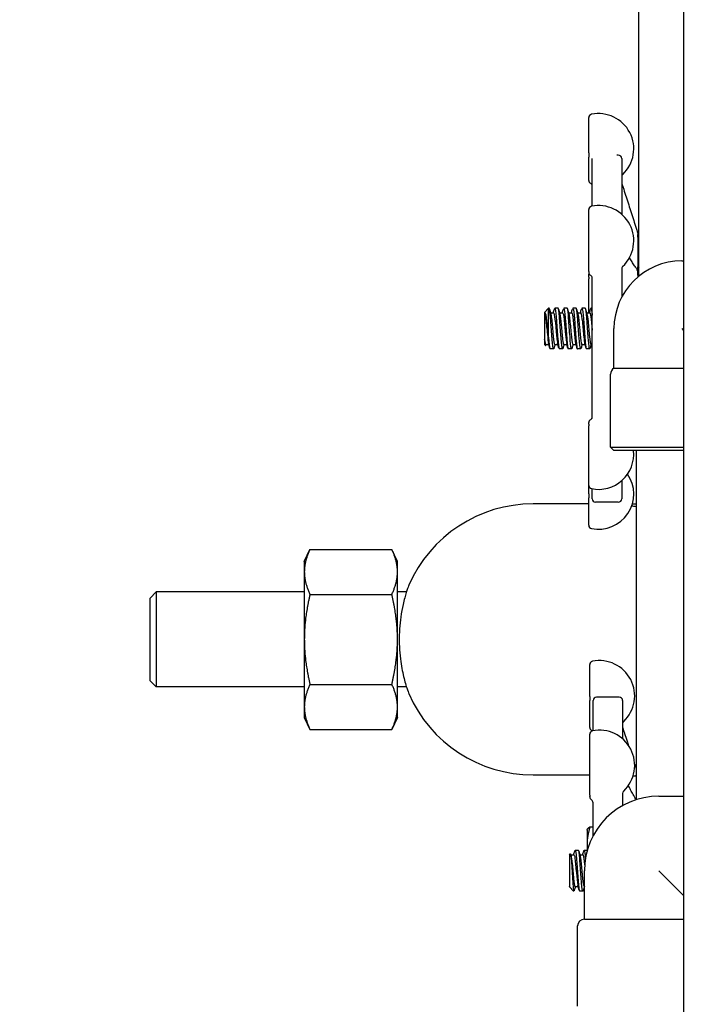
# Model space of a CAD drawing. Header units: inches. Extents: x 5 to 1128, y -85 to 748.
# Tile 357 of 656: x 436.11 to 442.34, y 674.89 to 683.97. Entities that reach past the tile are written whole.
import ezdxf

# ---------------------------------------------------------------- set-up
doc = ezdxf.new("R2010")
doc.units = ezdxf.units.IN
doc.header["$LTSCALE"] = 32
doc.header["$MEASUREMENT"] = 0
doc.layers.add('Dimension (ANSI)', color=7, linetype='Continuous', lineweight=25)
doc.layers.add('Visible (ANSI)', color=7, linetype='Continuous', lineweight=30)
doc.styles.add('Note Text (ANSI)', font='tahoma.ttf')
doc.dimstyles.new('SB Fraction-16 (ANSI)', dxfattribs={"dimscale": 32, "dimtxt": 0.125, "dimasz": 0.098425, "dimexe": 0.125, "dimexo": 0.0625, "dimgap": 0.031496, "dimtad": 0, "dimtih": 1, "dimtoh": 1, "dimdec": 4, "dimrnd": 1e-08, "dimzin": 0, "dimdsep": 46, "dimlunit": 5, "dimtxsty": 'Note Text (ANSI)', "dimcen": 0.09, "dimdle": 0.393701, "dimclrd": 256, "dimclre": 256, "dimclrt": 256, "dimadec": 0, "dimazin": 3, "dimtfac": 0.96, "dimtofl": 0, "dimtmove": 0, "dimatfit": 3, "dimfxl": 1, "dimfrac": 2, "dimtolj": 1, "dimtzin": 12, "dimlwd": -1, "dimlwe": -1, "dimarcsym": 0})

# ---------------------------------------------------------------- blocks, each defined once
blk = doc.blocks.new('*D19')
at = {"layer": 'Defpoints', "color": 0, "transparency": 16777216}
for p in [(455.7806, 700.4398), (292.0011, 552.4398), (455.7806, 552.4398)]:
    blk.add_point(p, dxfattribs=at)
at = {"layer": 'Dimension (ANSI)', "transparency": 16777216}
for p, q in [((453.7806, 700.4398), (288.0011, 700.4398)), ((292.0011, 697.2902), (292.0011, 636.039)), ((292.0011, 555.5894), (292.0011, 629.8406)), ((453.7806, 552.4398), (288.0011, 552.4398))]:
    blk.add_line(p, q, dxfattribs=at)
for points in [[(291.4762, 697.2902), (292.526, 697.2902), (292.0011, 700.4398)], [(291.4762, 555.5894), (292.526, 555.5894), (292.0011, 552.4398)]]:
    blk.add_solid(points, dxfattribs=at)
at = {"layer": 'Dimension (ANSI)', "transparency": 16777216, "insert": (287.899, 635.0311), "char_height": 4, "attachment_point": 1, "style": 'Note Text (ANSI)'}
blk.add_mtext('\\A1;148', dxfattribs=at)

msp = doc.modelspace()

# ---------------------------------------------------------------- linework, layer by layer
at = {"layer": 'Visible (ANSI)'}
for p, q in [((441.82542, 681.6034), (441.82542, 690.57974)), ((442.23792, 689.36904), (442.23792, 604.00428)), ((441.36292, 682.74001), (441.36292, 683.06511)), ((441.36292, 682.74001), (441.36292, 682.70174)), ((441.36292, 682.48672), (441.36292, 682.70174)), ((441.63542, 682.71904), (441.62121, 682.71904)), ((441.39417, 682.24864), (441.39417, 682.68766)), ((441.66667, 682.68779), (441.66667, 682.17381)), ((441.36292, 681.64605), (441.36292, 682.2168)), ((441.81667, 681.96158), (441.81667, 681.98623)), ((441.81667, 681.96158), (441.81667, 681.68832)), ((442.22042, 681.74404), (442.23792, 681.74404)), ((441.36292, 681.64605), (441.36292, 681.6388)), ((441.36292, 681.63842), (441.36292, 681.6388)), ((441.36292, 681.59385), (441.36292, 681.62176)), ((441.66667, 681.67063), (441.66667, 681.40884)), ((441.81667, 681.61152), (441.81667, 681.68832)), ((441.81667, 681.61152), (441.81667, 681.59613)), ((441.36292, 681.59385), (441.36292, 681.57744)), ((441.36292, 681.26487), (441.36292, 681.57744)), ((441.39417, 680.29), (441.39417, 681.58475)), ((440.95542, 681.26487), (440.95542, 681.26596)), ((440.95542, 681.26487), (440.95542, 681.01875)), ((440.95542, 681.26487), (440.95542, 681.26487)), ((440.95582, 681.26644), (440.99288, 681.30654)), ((440.99288, 681.03894), (440.99288, 681.30654)), ((440.99708, 681.30654), (440.99288, 681.30654)), ((441.01009, 681.26487), (441.03875, 681.26487)), ((441.08042, 681.30654), (441.04953, 681.30654)), ((441.09342, 681.26487), (441.12209, 681.26487)), ((441.16375, 681.30654), (441.13286, 681.30654)), ((441.17675, 681.26487), (441.20542, 681.26487)), ((441.24708, 681.30654), (441.21619, 681.30654)), ((441.26009, 681.26487), (441.28875, 681.26487)), ((441.33042, 681.30654), (441.29953, 681.30654)), ((441.34342, 681.26487), (441.37209, 681.26487)), ((441.39417, 681.30654), (441.38286, 681.30654)), ((441.59542, 680.75367), (441.59542, 681.11904)), ((442.22042, 681.11904), (442.23792, 681.10154)), ((440.95542, 681.01566), (440.95542, 681.01875)), ((440.95542, 681.01566), (440.95542, 680.97208)), ((440.95542, 680.97208), (440.96361, 680.96322)), ((440.96619, 680.97321), (440.99486, 680.97321)), ((441.03875, 680.93154), (441.00786, 680.93154)), ((441.04953, 680.97321), (441.07819, 680.97321)), ((441.12208, 680.93154), (441.09119, 680.93154)), ((441.13286, 680.97321), (441.16153, 680.97321)), ((441.20542, 680.93154), (441.17453, 680.93154)), ((441.21619, 680.97321), (441.24486, 680.97321)), ((441.28875, 680.93154), (441.25786, 680.93154)), ((441.29953, 680.97321), (441.32819, 680.97321)), ((441.37208, 680.93154), (441.34119, 680.93154)), ((441.38286, 680.97321), (441.39417, 680.97321)), ((441.59542, 680.75367), (442.23792, 680.75367)), ((441.56417, 680.02529), (441.56417, 680.69954)), ((441.36292, 680.23839), (441.36292, 680.25193)), ((441.36292, 680.23839), (441.36292, 680.22181)), ((441.36292, 679.67355), (441.36292, 680.22181)), ((441.56417, 680.02529), (442.23792, 680.02529)), ((441.59542, 679.99404), (441.56417, 680.02529)), ((442.23792, 679.99404), (441.59542, 679.99404)), ((441.80042, 679.99404), (441.80042, 676.77368)), ((441.66667, 679.71655), (441.66667, 679.55029)), ((441.36292, 679.59583), (441.36292, 679.67355)), ((441.39417, 679.55029), (441.39417, 679.64172)), ((441.36292, 679.59583), (441.36292, 679.55758)), ((441.36292, 679.3058), (441.36292, 679.55758)), ((441.09886, 679.50228), (440.84886, 679.50228)), ((441.36292, 679.50228), (441.09886, 679.50228)), ((441.63542, 679.51904), (441.42542, 679.51904)), ((441.76482, 679.50228), (441.80042, 679.50228)), ((438.73986, 678.97128), (438.79159, 679.08221)), ((438.79173, 679.08251), (439.54699, 679.08251)), ((439.59886, 678.97128), (439.54714, 679.08221)), ((438.73986, 678.97128), (438.73986, 678.87518)), ((439.59886, 678.87518), (439.59886, 678.97128)), ((438.73986, 678.87518), (438.73986, 678.25273)), ((439.59886, 678.25273), (439.59886, 678.87518)), ((437.31761, 678.63422), (437.37317, 678.68978)), ((437.31761, 677.87034), (437.31761, 678.63422)), ((437.37317, 678.68978), (437.37317, 677.81478)), ((438.73986, 678.68978), (437.37317, 678.68978)), ((438.79173, 678.66785), (439.54699, 678.66785)), ((439.68169, 678.68978), (439.59886, 678.68978)), ((438.73986, 678.25273), (438.73986, 677.62984)), ((439.59886, 677.62984), (439.59886, 678.25273)), ((441.37167, 677.7267), (441.37167, 678.01954)), ((437.31761, 677.87034), (437.37317, 677.81478)), ((438.73986, 677.81478), (437.37317, 677.81478)), ((438.79173, 677.83762), (439.54699, 677.83762)), ((439.68169, 677.81478), (439.59886, 677.81478)), ((441.37167, 677.7267), (441.37167, 677.68813)), ((441.64417, 677.71904), (441.43417, 677.71904)), ((438.73986, 677.62984), (438.73986, 677.53328)), ((439.59886, 677.53328), (439.59886, 677.62984)), ((441.37167, 677.44116), (441.37167, 677.68813)), ((441.40292, 677.4096), (441.40292, 677.68779)), ((441.67542, 677.68779), (441.67542, 677.33477)), ((438.73986, 677.53328), (438.79159, 677.42235)), ((439.59886, 677.53328), (439.54714, 677.42235)), ((438.79173, 677.42205), (439.54699, 677.42205)), ((441.37167, 676.81472), (441.37167, 677.37777)), ((440.84886, 677.00228), (441.09886, 677.00228)), ((441.09886, 677.00228), (441.37167, 677.00228)), ((441.77219, 676.99404), (441.79417, 676.99404)), ((441.37167, 676.81472), (441.37167, 676.80327)), ((441.37167, 676.79939), (441.37167, 676.80327)), ((441.67542, 676.8319), (441.67542, 676.7194)), ((442.01042, 676.80654), (442.23792, 676.80654)), ((441.40292, 676.44091), (441.40292, 676.74986)), ((441.34679, 676.49404), (441.34914, 676.49908)), ((441.34679, 676.49404), (441.34679, 676.35677)), ((441.37385, 676.52421), (441.40292, 676.52421)), ((441.34679, 676.35677), (441.34679, 676.29865)), ((441.18429, 676.266), (441.19249, 676.27486)), ((441.18429, 676.266), (441.18429, 675.97212)), ((441.1973, 676.26487), (441.22596, 676.26487)), ((441.26763, 676.30654), (441.23674, 676.30654)), ((441.28063, 676.26487), (441.30929, 676.26487)), ((441.34679, 676.30654), (441.32007, 676.30654)), ((441.32292, 675.67154), (441.32292, 676.11904)), ((442.01042, 676.11904), (442.23792, 675.89154)), ((441.1847, 675.97165), (441.22176, 675.93154)), ((441.22176, 675.93154), (441.22176, 675.94088)), ((441.22596, 675.93154), (441.22176, 675.93154)), ((441.23674, 675.97321), (441.2654, 675.97321)), ((441.30929, 675.93154), (441.2784, 675.93154)), ((441.32007, 675.97321), (441.32292, 675.97321)), ((441.32292, 675.67154), (442.23792, 675.67154)), ((441.26042, 674.86904), (441.26042, 675.60904))]:
    msp.add_line(p, q, dxfattribs=at)
for centre, radius, start, end in [((441.39417, 683.06511), 0.03125, 101.536959, 180), ((441.45292, 682.77729), 0.325, 313.449842, 101.536959), ((441.63542, 682.68779), 0.03125, 0, 90), ((441.69792, 682.51866), 0.03125, 133.449842, 180), ((441.39417, 682.48672), 0.03125, 180, 240), ((441.36292, 682.4326), 0.03125, 30.586245, 60), ((441.39417, 682.2168), 0.03125, 101.536959, 180), ((441.45292, 681.92899), 0.325, 313.246105, 101.536959), ((442.22042, 681.11904), 0.625, 90, 180), ((441.39417, 681.63842), 0.03125, 180, 240), ((441.39417, 681.62176), 0.03125, 164.540143, 180), ((441.36292, 681.5843), 0.03125, 0, 60), ((441.84792, 681.70029), 0.03125, 180, 223.94552), ((441.62667, 680.69954), 0.0625, 120, 180), ((441.39417, 680.25193), 0.03125, 120, 180), ((441.36292, 680.30606), 0.03125, 300, 0), ((441.45292, 679.96137), 0.325, 258.463041, 5.769974), ((441.45292, 679.59361), 0.325, 258.463041, 34.45644), ((441.39417, 679.67355), 0.03125, 180, 258.463041), ((441.42542, 679.55029), 0.03125, 180, 270), ((441.63542, 679.55029), 0.03125, 270, 0), ((440.84886, 678.25228), 1.25, 90, 156.421822), ((441.39417, 679.3058), 0.03125, 180, 258.463041), ((441.40292, 678.01954), 0.03125, 101.536959, 180), ((441.46167, 677.73173), 0.325, 313.449842, 101.536959), ((440.84886, 678.25228), 1.25, 203.578178, 270), ((441.43417, 677.68779), 0.03125, 90, 180), ((441.64417, 677.68779), 0.03125, 0, 90), ((441.40292, 677.44116), 0.03125, 180, 240), ((441.70667, 677.4731), 0.03125, 133.449842, 180), ((441.40292, 677.37777), 0.03125, 101.536959, 180), ((441.37167, 677.38703), 0.03125, 42.056698, 60), ((441.46167, 677.08996), 0.325, 313.449842, 101.536959), ((441.79417, 676.96279), 0.03125, 78.463041, 90), ((442.01042, 676.11904), 0.6875, 90, 180), ((441.40292, 676.79939), 0.03125, 180, 240), ((441.70667, 676.83133), 0.03125, 133.449842, 180), ((441.37167, 676.74526), 0.03125, 0, 60), ((441.32292, 675.60904), 0.0625, 90, 180)]:
    msp.add_arc(centre, radius, start, end, dxfattribs=at)
for points, knots in [([(441.38982, 682.4485), (441.39073, 682.44696), (441.39152, 682.44566), (441.39283, 682.44344), (441.39335, 682.44252), (441.39391, 682.44146), (441.39406, 682.44116), (441.39417, 682.44092)], [0.51351333, 0.51351333, 0.51351333, 0.51351333, 0.55704859, 0.55704859, 0.60058386, 0.60058386, 0.62260676, 0.62260676, 0.62260676, 0.62260676]), ([(441.66667, 682.46892), (441.66667, 682.46875), (441.66667, 682.46857), (441.66667, 682.4684), (441.66667, 682.46839), (441.66667, 682.46838), (441.66667, 682.46837), (441.66667, 682.46836), (441.66667, 682.46835), (441.66667, 682.46832), (441.66667, 682.4683), (441.66667, 682.46825), (441.66667, 682.46822), (441.66667, 682.46812), (441.66667, 682.46805), (441.66667, 682.4678), (441.66667, 682.46762), (441.66667, 682.4671), (441.66667, 682.46676), (441.66668, 682.46585), (441.66668, 682.46527), (441.66669, 682.46425), (441.6667, 682.46383), (441.66672, 682.46315), (441.66673, 682.46297), (441.66674, 682.46258), (441.66675, 682.46238), (441.66677, 682.46202), (441.66678, 682.46188), (441.6668, 682.46166), (441.6668, 682.46159), (441.66681, 682.46144), (441.66682, 682.46136), (441.66683, 682.46122), (441.66684, 682.46116), (441.66685, 682.46102), (441.66686, 682.46095), (441.66689, 682.46061), (441.66691, 682.46045), (441.66696, 682.46014), (441.66698, 682.46001), (441.66703, 682.45972), (441.66706, 682.45958), (441.66716, 682.45915), (441.66724, 682.45884), (441.66763, 682.45766), (441.66801, 682.45665), (441.66905, 682.45387), (441.66977, 682.4519), (441.67153, 682.4469), (441.67262, 682.44374), (441.67566, 682.43472), (441.67771, 682.42847), (441.68156, 682.41664), (441.68334, 682.41106), (441.68513, 682.40549)], [0, 0, 0, 0, 0.0014414, 0.0014414, 0.00151283, 0.00151283, 0.00158364, 0.00158364, 0.00172519, 0.00172519, 0.00200821, 0.00200821, 0.00248058, 0.00248058, 0.00374017, 0.00374017, 0.00709885, 0.00709885, 0.01381064, 0.01381064, 0.02498056, 0.02498056, 0.03244029, 0.03244029, 0.03509172, 0.03509172, 0.03738568, 0.03738568, 0.03854509, 0.03854509, 0.03911903, 0.03911903, 0.03969337, 0.03969337, 0.04026392, 0.04026392, 0.04106967, 0.04106967, 0.0445567, 0.0445567, 0.04917219, 0.04917219, 0.05532353, 0.05532353, 0.06399267, 0.06399267, 0.0772043, 0.0772043, 0.10209945, 0.10209945, 0.1344631, 0.1344631, 0.18876042, 0.18876042, 0.23409155, 0.23409155, 0.23409155, 0.23409155]), ([(441.68513, 682.40549), (441.6928, 682.3815), (441.70047, 682.35751), (441.71581, 682.30953), (441.72348, 682.28554), (441.7388, 682.23755), (441.74646, 682.21356), (441.76178, 682.16557), (441.76943, 682.14157), (441.78474, 682.09358), (441.79238, 682.06958), (441.80002, 682.04558)], [0.6477885, 0.6477885, 0.6477885, 0.6477885, 0.84276542, 0.84276542, 1.03774233, 1.03774233, 1.23271925, 1.23271925, 1.42769616, 1.42769616, 1.62267307, 1.62267307, 1.62267307, 1.62267307]), ([(441.80002, 682.04558), (441.80195, 682.03954), (441.8039, 682.03338), (441.80738, 682.02231), (441.80894, 682.01733), (441.8111, 682.01033), (441.8118, 682.00806), (441.81309, 682.0038), (441.81369, 682.00178), (441.81484, 681.99783), (441.81529, 681.99623), (441.81577, 681.99413), (441.81589, 681.99354), (441.81609, 681.99244), (441.81616, 681.99204), (441.81628, 681.99129), (441.81632, 681.99101), (441.81638, 681.99056), (441.81641, 681.9904), (441.81645, 681.99007), (441.81647, 681.9899), (441.81652, 681.98943), (441.81655, 681.98914), (441.81659, 681.98861), (441.81661, 681.98838), (441.81662, 681.98807), (441.81663, 681.98801), (441.81663, 681.98788), (441.81664, 681.98782), (441.81664, 681.98772), (441.81664, 681.9877), (441.81664, 681.98766), (441.81664, 681.98764), (441.81664, 681.9876), (441.81665, 681.98758), (441.81665, 681.98754), (441.81665, 681.98751), (441.81666, 681.98711), (441.81667, 681.98668), (441.81667, 681.98627)], [0, 0, 0, 0, 0.04904125, 0.04904125, 0.08849266, 0.08849266, 0.10811986, 0.10811986, 0.12782693, 0.12782693, 0.15348254, 0.15348254, 0.16326303, 0.16326303, 0.16817878, 0.16817878, 0.17065213, 0.17065213, 0.17188532, 0.17188532, 0.17316402, 0.17316402, 0.17565897, 0.17565897, 0.17810714, 0.17810714, 0.17871796, 0.17871796, 0.17933326, 0.17933326, 0.17948698, 0.17948698, 0.17964227, 0.17964227, 0.17979785, 0.17979785, 0.18010973, 0.18010973, 0.18533912, 0.18533912, 0.18533912, 0.18533912]), ([(441.79643, 681.68198), (441.78878, 681.69371), (441.78113, 681.70543), (441.76583, 681.72888), (441.75817, 681.7406), (441.7462, 681.75893), (441.74188, 681.76553), (441.73756, 681.77214)], [0.47801542, 0.47801542, 0.47801542, 0.47801542, 0.67299233, 0.67299233, 0.86796925, 0.86796925, 0.9778187, 0.9778187, 0.9778187, 0.9778187]), ([(441.67559, 681.69225), (441.67546, 681.69214), (441.67529, 681.69197), (441.67482, 681.69149), (441.67451, 681.69117), (441.67369, 681.69024), (441.67317, 681.68963), (441.67181, 681.68775), (441.67097, 681.68656), (441.66887, 681.68235), (441.66738, 681.67942), (441.66673, 681.67274), (441.66667, 681.67173), (441.66667, 681.67063)], [0.268770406, 0.268770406, 0.268770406, 0.268770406, 0.274838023, 0.274838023, 0.28090564, 0.28090564, 0.286973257, 0.286973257, 0.292642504, 0.292642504, 0.298198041, 0.298198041, 0.299108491, 0.299108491, 0.299108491, 0.299108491]), ([(441.79643, 681.68198), (441.79793, 681.67967), (441.80012, 681.67634), (441.80407, 681.66929), (441.80594, 681.66549), (441.80878, 681.65881), (441.80986, 681.65603), (441.81117, 681.65202), (441.81148, 681.65104), (441.81187, 681.6497), (441.81198, 681.64933), (441.81211, 681.64886), (441.81215, 681.64874), (441.81219, 681.64856), (441.81221, 681.64851), (441.81224, 681.64841), (441.81225, 681.64837), (441.81227, 681.6483), (441.81227, 681.64828), (441.81227, 681.64827), (441.81228, 681.64827), (441.81228, 681.64827)], [0, 0, 0, 0, 0.04272156, 0.04272156, 0.08694638, 0.08694638, 0.11404283, 0.11404283, 0.12245851, 0.12245851, 0.12561497, 0.12561497, 0.12675471, 0.12675471, 0.12736511, 0.12736511, 0.12789457, 0.12789457, 0.12842943, 0.12842943, 0.12856281, 0.12856281, 0.12856281, 0.12856281]), ([(441.67025, 681.41558), (441.67014, 681.41571), (441.67003, 681.41584), (441.66899, 681.41709), (441.66786, 681.41838), (441.66667, 681.4198)], [0.14629993, 0.14629993, 0.14629993, 0.14629993, 0.148750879, 0.148750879, 0.169136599, 0.169136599, 0.169136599, 0.169136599]), ([(440.99288, 681.03894), (440.99126, 681.05467), (440.98961, 681.07106), (440.98625, 681.10444), (440.98455, 681.12127), (440.98048, 681.15962), (440.97812, 681.18042), (440.97337, 681.21644), (440.97101, 681.23152), (440.96626, 681.25413), (440.96391, 681.26176), (440.95949, 681.26833), (440.95748, 681.26856), (440.95542, 681.26596)], [-0.89666376, -0.89666376, -0.89666376, -0.89666376, -0.7697294, -0.7697294, -0.64162523, -0.64162523, -0.47009117, -0.47009117, -0.30597672, -0.30597672, -0.14928046, -0.14928046, -0.02134877, -0.02134877, -0.02134877, -0.02134877]), ([(440.95542, 681.26487), (440.95969, 681.26487), (440.96397, 681.24056), (440.96824, 681.20189), (440.97251, 681.16323), (440.97678, 681.11129), (440.98106, 681.06735), (440.98491, 681.02779), (440.98875, 680.99571), (440.9926, 680.9815)], [3.1415927, 3.1415927, 3.1415927, 3.1415927, 4.1081736, 4.1081736, 4.1081736, 5.0747039, 5.0747039, 5.0747039, 5.9450316, 5.9450316, 5.9450316, 5.9450316]), ([(441.04229, 680.93827), (441.03891, 680.92593), (441.03553, 680.93147), (441.03215, 680.95429), (441.02811, 680.98153), (441.02408, 681.0328), (441.02004, 681.08911), (441.01604, 681.14502), (441.01203, 681.20468), (441.00803, 681.24628), (441.00438, 681.28415), (441.00073, 681.3063), (440.99708, 681.30651)], [-12.8333548, -12.8333548, -12.8333548, -12.8333548, -12.0686207, -12.0686207, -12.0686207, -11.1558883, -11.1558883, -11.1558883, -10.2497289, -10.2497289, -10.2497289, -9.424778, -9.424778, -9.424778, -9.424778]), ([(441.01235, 681.25632), (441.01473, 681.24758), (441.01711, 681.23241), (441.0195, 681.21225), (441.02377, 681.17614), (441.02804, 681.12501), (441.03231, 681.07979), (441.03658, 681.03458), (441.04085, 680.99652), (441.04512, 680.9812), (441.04659, 680.97592), (441.04806, 680.97339), (441.04953, 680.97347)], [9.7629316, 9.7629316, 9.7629316, 9.7629316, 10.3021816, 10.3021816, 10.3021816, 11.2680503, 11.2680503, 11.2680503, 12.2338185, 12.2338185, 12.2338185, 12.5663706, 12.5663706, 12.5663706, 12.5663706]), ([(441.03875, 681.26455), (441.04088, 681.26455), (441.04301, 681.25914), (441.04513, 681.24833), (441.0494, 681.2266), (441.05367, 681.18365), (441.05794, 681.13706), (441.06221, 681.09047), (441.06648, 681.04153), (441.07075, 681.01026), (441.07248, 680.99761), (441.07421, 680.98799), (441.07593, 680.98176)], [9.424778, 9.424778, 9.424778, 9.424778, 9.9057922, 9.9057922, 9.9057922, 10.8717023, 10.8717023, 10.8717023, 11.8375116, 11.8375116, 11.8375116, 12.228217, 12.228217, 12.228217, 12.228217]), ([(441.04599, 681.2996), (441.04834, 681.30827), (441.05068, 681.3087), (441.05303, 681.30004), (441.05704, 681.28523), (441.06105, 681.2442), (441.06506, 681.19197), (441.06907, 681.13975), (441.07308, 681.07746), (441.07709, 681.02792), (441.0811, 680.97838), (441.08511, 680.94265), (441.08912, 680.93383), (441.08981, 680.93231), (441.0905, 680.93159), (441.09119, 680.93164)], [9.1577938, 9.1577938, 9.1577938, 9.1577938, 9.688944, 9.688944, 9.688944, 10.5960559, 10.5960559, 10.5960559, 11.5030786, 11.5030786, 11.5030786, 12.4100129, 12.4100129, 12.4100129, 12.5663706, 12.5663706, 12.5663706, 12.5663706]), ([(441.12563, 680.9384), (441.12276, 680.92792), (441.11989, 680.92993), (441.11702, 680.94504), (441.11301, 680.96619), (441.10899, 681.01253), (441.10498, 681.06705), (441.10097, 681.12149), (441.09696, 681.18291), (441.09295, 681.22883), (441.08878, 681.27662), (441.08462, 681.30642), (441.08045, 681.30654), (441.08044, 681.30654), (441.08043, 681.30654), (441.08042, 681.30654)], [-19.1165401, -19.1165401, -19.1165401, -19.1165401, -18.4677138, -18.4677138, -18.4677138, -17.5597228, -17.5597228, -17.5597228, -16.6531776, -16.6531776, -16.6531776, -15.710016, -15.710016, -15.710016, -15.7079633, -15.7079633, -15.7079633, -15.7079633]), ([(441.09568, 681.2566), (441.0959, 681.25581), (441.09612, 681.25495), (441.09634, 681.25404), (441.10061, 681.23629), (441.10487, 681.19634), (441.10914, 681.15052), (441.11341, 681.10471), (441.11768, 681.0543), (441.12194, 681.01989), (441.12558, 680.99055), (441.12922, 680.97354), (441.13286, 680.97329)], [16.0461169, 16.0461169, 16.0461169, 16.0461169, 16.0959005, 16.0959005, 16.0959005, 17.061177, 17.061177, 17.061177, 18.0263573, 18.0263573, 18.0263573, 18.8495559, 18.8495559, 18.8495559, 18.8495559]), ([(441.12209, 681.26487), (441.12632, 681.26485), (441.13055, 681.24106), (441.13478, 681.20302), (441.13905, 681.16467), (441.14331, 681.11288), (441.14758, 681.06882), (441.15148, 681.02861), (441.15537, 680.99586), (441.15927, 680.98149)], [15.7079633, 15.7079633, 15.7079633, 15.7079633, 16.6650715, 16.6650715, 16.6650715, 17.6302912, 17.6302912, 17.6302912, 18.5114023, 18.5114023, 18.5114023, 18.5114023]), ([(441.12932, 681.29964), (441.13195, 681.3093), (441.13459, 681.30852), (441.13722, 681.29649), (441.14123, 681.27819), (441.14524, 681.23425), (441.14925, 681.18075), (441.15325, 681.12726), (441.15726, 681.06536), (441.16127, 681.0177), (441.16528, 680.97004), (441.16928, 680.93764), (441.17329, 680.93236), (441.1737, 680.93181), (441.17412, 680.93156), (441.17453, 680.93158)], [15.4409791, 15.4409791, 15.4409791, 15.4409791, 16.0368774, 16.0368774, 16.0368774, 16.9433783, 16.9433783, 16.9433783, 17.8497944, 17.8497944, 17.8497944, 18.7561262, 18.7561262, 18.7561262, 18.8495559, 18.8495559, 18.8495559, 18.8495559]), ([(441.20896, 680.93848), (441.20661, 680.92982), (441.20427, 680.92938), (441.20192, 680.93802), (441.19792, 680.95277), (441.19391, 680.99367), (441.18991, 681.04577), (441.1858, 681.09919), (441.1817, 681.16319), (441.1776, 681.21335), (441.17354, 681.26291), (441.16948, 681.29783), (441.16542, 681.30505), (441.16487, 681.30604), (441.16431, 681.30651), (441.16375, 681.30647)], [-25.3997254, -25.3997254, -25.3997254, -25.3997254, -24.8691111, -24.8691111, -24.8691111, -23.9633977, -23.9633977, -23.9633977, -23.0349282, -23.0349282, -23.0349282, -22.1173036, -22.1173036, -22.1173036, -21.9911486, -21.9911486, -21.9911486, -21.9911486]), ([(441.17901, 681.25627), (441.1815, 681.24715), (441.18398, 681.23108), (441.18646, 681.20969), (441.19088, 681.17164), (441.1953, 681.11797), (441.19972, 681.07199), (441.2041, 681.02637), (441.20848, 680.98974), (441.21287, 680.97777), (441.21398, 680.97474), (441.21509, 680.97332), (441.21619, 680.97341)], [22.3293022, 22.3293022, 22.3293022, 22.3293022, 22.8911764, 22.8911764, 22.8911764, 23.8904364, 23.8904364, 23.8904364, 24.8818896, 24.8818896, 24.8818896, 25.1327412, 25.1327412, 25.1327412, 25.1327412]), ([(441.20542, 681.26449), (441.20767, 681.26448), (441.20992, 681.25844), (441.21217, 681.24637), (441.2166, 681.22261), (441.22104, 681.17631), (441.22547, 681.12767), (441.22986, 681.07941), (441.23426, 681.03038), (441.23866, 681.00168), (441.23997, 680.9931), (441.24129, 680.98641), (441.2426, 680.98171)], [21.9911486, 21.9911486, 21.9911486, 21.9911486, 22.5004247, 22.5004247, 22.5004247, 23.5027374, 23.5027374, 23.5027374, 24.4972195, 24.4972195, 24.4972195, 24.7945876, 24.7945876, 24.7945876, 24.7945876]), ([(441.21265, 681.29969), (441.21556, 681.31029), (441.21846, 681.30808), (441.22136, 681.2925), (441.22537, 681.271), (441.22937, 681.22451), (441.23338, 681.17003), (441.23738, 681.11555), (441.24138, 681.05424), (441.24539, 681.00851), (441.24939, 680.96278), (441.2534, 680.93361), (441.2574, 680.93165), (441.25756, 680.93158), (441.25771, 680.93154), (441.25786, 680.93155)], [21.7241644, 21.7241644, 21.7241644, 21.7241644, 22.3806227, 22.3806227, 22.3806227, 23.2865421, 23.2865421, 23.2865421, 24.1923809, 24.1923809, 24.1923809, 25.0981395, 25.0981395, 25.0981395, 25.1327412, 25.1327412, 25.1327412, 25.1327412]), ([(441.29229, 680.9385), (441.29029, 680.93103), (441.28828, 680.92954), (441.28628, 680.93479), (441.28225, 680.94533), (441.27822, 680.98288), (441.2742, 681.03356), (441.27017, 681.0842), (441.26615, 681.14682), (441.26212, 681.19837), (441.2581, 681.24987), (441.25408, 681.28918), (441.25006, 681.30183), (441.24907, 681.30496), (441.24808, 681.30644), (441.24708, 681.30636)], [-31.6829107, -31.6829107, -31.6829107, -31.6829107, -31.2296098, -31.2296098, -31.2296098, -30.3184966, -30.3184966, -30.3184966, -29.4082729, -29.4082729, -29.4082729, -28.4988988, -28.4988988, -28.4988988, -28.2743339, -28.2743339, -28.2743339, -28.2743339]), ([(441.26235, 681.25647), (441.26322, 681.25335), (441.2641, 681.24933), (441.26497, 681.24441), (441.26931, 681.22005), (441.27365, 681.17448), (441.27798, 681.12687), (441.28232, 681.07927), (441.28665, 681.03103), (441.29099, 681.00241), (441.29383, 680.98362), (441.29668, 680.97365), (441.29953, 680.97349)], [28.6124875, 28.6124875, 28.6124875, 28.6124875, 28.8105395, 28.8105395, 28.8105395, 29.7914432, 29.7914432, 29.7914432, 30.7719806, 30.7719806, 30.7719806, 31.4159265, 31.4159265, 31.4159265, 31.4159265]), ([(441.28875, 681.26478), (441.28944, 681.26483), (441.29012, 681.26429), (441.29081, 681.26313), (441.29515, 681.25576), (441.29948, 681.22372), (441.30382, 681.18047), (441.30815, 681.13723), (441.31249, 681.08407), (441.31683, 681.04332), (441.31986, 681.01479), (441.3229, 680.99294), (441.32593, 680.98168)], [28.2743339, 28.2743339, 28.2743339, 28.2743339, 28.4293123, 28.4293123, 28.4293123, 29.4103592, 29.4103592, 29.4103592, 30.3910385, 30.3910385, 30.3910385, 31.0777729, 31.0777729, 31.0777729, 31.0777729]), ([(441.29599, 681.29975), (441.29914, 681.31125), (441.30229, 681.30742), (441.30544, 681.2882), (441.30945, 681.26378), (441.31345, 681.21507), (441.31745, 681.15984), (441.32164, 681.1021), (441.32582, 681.03858), (441.33001, 680.99438), (441.33374, 680.955), (441.33747, 680.93184), (441.34119, 680.93159)], [28.0073497, 28.0073497, 28.0073497, 28.0073497, 28.7203847, 28.7203847, 28.7203847, 29.6257517, 29.6257517, 29.6257517, 30.5723978, 30.5723978, 30.5723978, 31.4159265, 31.4159265, 31.4159265, 31.4159265]), ([(441.37563, 680.93846), (441.37417, 680.93293), (441.37271, 680.93061), (441.37124, 680.93192), (441.36718, 680.93555), (441.36312, 680.96715), (441.35906, 681.01489), (441.35501, 681.06256), (441.35095, 681.12524), (441.3469, 681.17951), (441.34285, 681.23371), (441.3388, 681.2783), (441.33475, 681.29665), (441.3333, 681.30319), (441.33186, 681.30634), (441.33042, 681.30626)], [-37.966096, -37.966096, -37.966096, -37.966096, -37.6357564, -37.6357564, -37.6357564, -36.7172608, -36.7172608, -36.7172608, -35.7999471, -35.7999471, -35.7999471, -34.8837719, -34.8837719, -34.8837719, -34.5575192, -34.5575192, -34.5575192, -34.5575192]), ([(441.34568, 681.25649), (441.3491, 681.24378), (441.35252, 681.21737), (441.35594, 681.18366), (441.36026, 681.14102), (441.36459, 681.08795), (441.36892, 681.04666), (441.37324, 681.00538), (441.37756, 680.97708), (441.38189, 680.9736), (441.38221, 680.97334), (441.38254, 680.97322), (441.38286, 680.97323)], [34.8956728, 34.8956728, 34.8956728, 34.8956728, 35.6692919, 35.6692919, 35.6692919, 36.6477025, 36.6477025, 36.6477025, 37.6257703, 37.6257703, 37.6257703, 37.6991118, 37.6991118, 37.6991118, 37.6991118]), ([(441.37209, 681.26468), (441.37532, 681.26443), (441.37855, 681.25132), (441.38179, 681.22756), (441.38591, 681.19725), (441.39004, 681.15046), (441.39417, 681.10532)], [34.5575192, 34.5575192, 34.5575192, 34.5575192, 35.2890397, 35.2890397, 35.2890397, 36.2225081, 36.2225081, 36.2225081, 36.2225081]), ([(441.37932, 681.2999), (441.38337, 681.315), (441.38742, 681.303), (441.39148, 681.26836), (441.39237, 681.26068), (441.39327, 681.25194), (441.39417, 681.24235)], [34.290535, 34.290535, 34.290535, 34.290535, 35.2070806, 35.2070806, 35.2070806, 35.4100369, 35.4100369, 35.4100369, 35.4100369]), ([(440.95542, 681.01566), (440.95627, 681.00648), (440.9571, 680.99829), (440.95886, 680.98345), (440.95977, 680.97714), (440.96204, 680.96544), (440.96337, 680.96222), (440.96542, 680.96328), (440.96613, 680.96479), (440.96684, 680.96739)], [-1.55032965, -1.55032965, -1.55032965, -1.55032965, -1.45779707, -1.45779707, -1.35502847, -1.35502847, -1.20046703, -1.20046703, -1.11667095, -1.11667095, -1.11667095, -1.11667095]), ([(440.99288, 681.03894), (440.99689, 680.98766), (441.00091, 680.94862), (441.00492, 680.93614), (441.0059, 680.93308), (441.00688, 680.93164), (441.00786, 680.93172)], [5.153766, 5.153766, 5.153766, 5.153766, 6.061332, 6.061332, 6.061332, 6.2831853, 6.2831853, 6.2831853, 6.2831853]), ([(439.70319, 678.75229), (439.70319, 678.75229), (439.70232, 678.7499), (439.69683, 678.73487), (439.68921, 678.71391), (439.67071, 678.6547), (439.66019, 678.61767), (439.64251, 678.53929), (439.63516, 678.5005), (439.62433, 678.42388), (439.62044, 678.38719), (439.61649, 678.32707), (439.61552, 678.30448), (439.61468, 678.2624), (439.61468, 678.243), (439.61549, 678.20101), (439.61644, 678.17852), (439.62032, 678.11888), (439.62412, 678.08253), (439.63716, 677.98935), (439.64824, 677.93662), (439.6711, 677.84689), (439.68268, 677.8109), (439.69867, 677.76406), (439.70322, 677.75228), (439.70322, 677.75228)], [-4.0319916, -4.0319916, -4.0319916, -4.0319916, -3.815444, -3.815444, -3.3521722, -3.3521722, -2.9118487, -2.9118487, -2.5596851, -2.5596851, -2.2651963, -2.2651963, -2.0915924, -2.0915924, -1.9437901, -1.9437901, -1.7709738, -1.7709738, -1.4795789, -1.4795789, -0.9863232, -0.9863232, -0.4783155, -0.4783155, 0, 0, 0, 0]), ([(441.67542, 677.44433), (441.67542, 677.44426), (441.67542, 677.44418), (441.67542, 677.44403), (441.67542, 677.44395), (441.67542, 677.44388), (441.67542, 677.44387), (441.67542, 677.44387), (441.67542, 677.44387), (441.67542, 677.44386), (441.67542, 677.44385), (441.67542, 677.44382), (441.67542, 677.4438), (441.67542, 677.44356), (441.67542, 677.44339), (441.67542, 677.44298), (441.67542, 677.44274), (441.67542, 677.44153), (441.67542, 677.44058), (441.67544, 677.43914), (441.67544, 677.43876), (441.67545, 677.43818), (441.67546, 677.43801), (441.67546, 677.43768), (441.67547, 677.43751), (441.67548, 677.43724), (441.67548, 677.43714), (441.67548, 677.43699), (441.67549, 677.43694), (441.67549, 677.43684), (441.67549, 677.43678), (441.6755, 677.43669), (441.6755, 677.43664), (441.6755, 677.43656), (441.6755, 677.43652), (441.67551, 677.43644), (441.67551, 677.43639), (441.67552, 677.4362), (441.67553, 677.43612), (441.67554, 677.43596), (441.67554, 677.43591), (441.67556, 677.43576), (441.67555, 677.43582), (441.67556, 677.43577), (441.67557, 677.43572), (441.67563, 677.43547), (441.67566, 677.43536), (441.67575, 677.43506), (441.6758, 677.4349), (441.67595, 677.43447), (441.67605, 677.43419), (441.6789, 677.4269), (441.68181, 677.41993), (441.68644, 677.40684), (441.68827, 677.40148), (441.69134, 677.39232), (441.69257, 677.38859), (441.6938, 677.38486)], [0, 0, 0, 0, 0.00058093, 0.00058093, 0.00115142, 0.00115142, 0.00117596, 0.00117596, 0.00120037, 0.00120037, 0.00124918, 0.00124918, 0.00151737, 0.00151737, 0.00416544, 0.00416544, 0.00769442, 0.00769442, 0.02259139, 0.02259139, 0.02772215, 0.02772215, 0.02965498, 0.02965498, 0.03123275, 0.03123275, 0.0320254, 0.0320254, 0.03241887, 0.03241887, 0.03281333, 0.03281333, 0.03320663, 0.03320663, 0.03359831, 0.03359831, 0.03424369, 0.03424369, 0.03667399, 0.03667399, 0.04071288, 0.04071288, 0.05480856, 0.05480856, 0.06496199, 0.06496199, 0.06994318, 0.06994318, 0.07338673, 0.07338673, 0.07699652, 0.07699652, 0.15340194, 0.15340194, 0.20039496, 0.20039496, 0.23159067, 0.23159067, 0.23159067, 0.23159067]), ([(441.6938, 677.38486), (441.70147, 677.36153), (441.70914, 677.3382), (441.72151, 677.30058), (441.7262, 677.28629), (441.7309, 677.272)], [0.6477885, 0.6477885, 0.6477885, 0.6477885, 0.84276542, 0.84276542, 0.96217025, 0.96217025, 0.96217025, 0.96217025]), ([(441.79886, 676.77318), (441.79374, 676.78259), (441.78863, 676.79199), (441.77585, 676.81544), (441.7682, 676.8295), (441.75288, 676.8576), (441.74522, 676.87165), (441.73432, 676.89163), (441.73108, 676.89755), (441.72785, 676.90348)], [0.70439684, 0.70439684, 0.70439684, 0.70439684, 0.83485474, 0.83485474, 1.02983165, 1.02983165, 1.22480856, 1.22480856, 1.30708098, 1.30708098, 1.30708098, 1.30708098]), ([(441.67543, 676.81172), (441.67543, 676.81172), (441.67543, 676.81169), (441.67543, 676.81152), (441.67542, 676.81126), (441.67542, 676.81051), (441.67542, 676.80995), (441.67542, 676.80907), (441.67542, 676.80875), (441.67542, 676.8082), (441.67542, 676.80796), (441.67542, 676.80764), (441.67542, 676.80756), (441.67542, 676.80741), (441.67542, 676.80734), (441.67542, 676.80729), (441.67542, 676.80728), (441.67542, 676.80728), (441.67542, 676.80728), (441.67542, 676.80728)], [0.275712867, 0.275712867, 0.275712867, 0.275712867, 0.276568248, 0.276568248, 0.280002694, 0.280002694, 0.286765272, 0.286765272, 0.290513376, 0.290513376, 0.29332448, 0.29332448, 0.294378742, 0.294378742, 0.29522401, 0.29522401, 0.295329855, 0.295329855, 0.295365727, 0.295365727, 0.295365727, 0.295365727]), ([(441.19249, 676.27486), (441.19285, 676.27526), (441.19321, 676.27536), (441.19494, 676.27447), (441.19627, 676.26967), (441.19896, 676.25238), (441.2003, 676.23986), (441.20299, 676.20848), (441.20432, 676.18977), (441.20701, 676.14842), (441.20835, 676.12611), (441.21104, 676.08071), (441.21237, 676.05806), (441.21507, 676.01544), (441.2164, 675.99597), (441.21909, 675.96289), (441.22043, 675.94975), (441.22176, 675.94088)], [-1.2427303, -1.2427303, -1.2427303, -1.2427303, -1.200467, -1.200467, -1.0416694, -1.0416694, -0.8786368, -0.8786368, -0.7113708, -0.7113708, -0.5398726, -0.5398726, -0.3641439, -0.3641439, -0.1841858, -0.1841858, 0, 0, 0, 0]), ([(441.19955, 676.25651), (441.20301, 676.24368), (441.20647, 676.21677), (441.20993, 676.18255), (441.2142, 676.14025), (441.21847, 676.08794), (441.22275, 676.04707), (441.22702, 676.00622), (441.23129, 675.97793), (441.23556, 675.97378), (441.23595, 675.9734), (441.23634, 675.97322), (441.23674, 675.97324)], [6.621339, 6.621339, 6.621339, 6.621339, 7.4033745, 7.4033745, 7.4033745, 8.3701398, 8.3701398, 8.3701398, 9.3362117, 9.3362117, 9.3362117, 9.424778, 9.424778, 9.424778, 9.424778]), ([(441.22596, 676.26469), (441.22916, 676.26446), (441.23236, 676.2516), (441.23557, 676.22827), (441.23984, 676.19715), (441.24411, 676.14826), (441.24838, 676.10163), (441.25265, 676.055), (441.25692, 676.01192), (441.26119, 675.99003), (441.26184, 675.9867), (441.26249, 675.98387), (441.26314, 675.98155)], [6.2831853, 6.2831853, 6.2831853, 6.2831853, 7.0074496, 7.0074496, 7.0074496, 7.9736666, 7.9736666, 7.9736666, 8.9397805, 8.9397805, 8.9397805, 9.0866243, 9.0866243, 9.0866243, 9.0866243]), ([(441.2332, 676.29989), (441.23339, 676.30064), (441.23359, 676.30132), (441.23379, 676.30195), (441.23781, 676.31443), (441.24182, 676.30008), (441.24583, 676.26417), (441.24983, 676.22833), (441.25384, 676.17179), (441.25784, 676.1152), (441.26185, 676.05851), (441.26586, 676.00299), (441.26987, 675.96899), (441.27272, 675.94489), (441.27556, 675.93197), (441.2784, 675.93176)], [6.0162011, 6.0162011, 6.0162011, 6.0162011, 6.061332, 6.061332, 6.061332, 6.968806, 6.968806, 6.968806, 7.8744508, 7.8744508, 7.8744508, 8.7817425, 8.7817425, 8.7817425, 9.424778, 9.424778, 9.424778, 9.424778]), ([(441.31283, 675.93841), (441.31166, 675.93395), (441.31049, 675.93157), (441.30932, 675.93154), (441.30527, 675.93142), (441.30122, 675.9592), (441.29717, 676.00452), (441.29314, 676.04964), (441.28911, 676.11114), (441.28508, 676.16629), (441.28107, 676.22122), (441.27705, 676.26866), (441.27303, 676.29117), (441.27123, 676.30127), (441.26943, 676.30626), (441.26763, 676.30622)], [-15.9749474, -15.9749474, -15.9749474, -15.9749474, -15.710016, -15.710016, -15.710016, -14.7941843, -14.7941843, -14.7941843, -13.8824397, -13.8824397, -13.8824397, -12.9741281, -12.9741281, -12.9741281, -12.5663706, -12.5663706, -12.5663706, -12.5663706]), ([(441.28289, 676.25639), (441.28419, 676.25172), (441.2855, 676.24509), (441.2868, 676.23661), (441.29107, 676.20884), (441.29534, 676.16189), (441.29961, 676.11497), (441.30387, 676.06806), (441.30814, 676.02247), (441.31241, 675.99685), (441.31496, 675.98153), (441.31752, 675.9736), (441.32007, 675.97351)], [12.9045243, 12.9045243, 12.9045243, 12.9045243, 13.1994868, 13.1994868, 13.1994868, 14.1650562, 14.1650562, 14.1650562, 15.1305271, 15.1305271, 15.1305271, 15.7079633, 15.7079633, 15.7079633, 15.7079633]), ([(441.30929, 676.2647), (441.31034, 676.26478), (441.31139, 676.2635), (441.31244, 676.2608), (441.31665, 676.24994), (441.32086, 676.21628), (441.32507, 676.17335)], [12.5663706, 12.5663706, 12.5663706, 12.5663706, 12.8032209, 12.8032209, 12.8032209, 13.7555878, 13.7555878, 13.7555878, 13.7555878]), ([(441.31653, 676.29985), (441.31702, 676.3017), (441.31751, 676.30318), (441.318, 676.30425), (441.32201, 676.31308), (441.32601, 676.29482), (441.33002, 676.25617), (441.33078, 676.24884), (441.33154, 676.2408), (441.3323, 676.23221)], [12.2993864, 12.2993864, 12.2993864, 12.2993864, 12.4100129, 12.4100129, 12.4100129, 13.3168593, 13.3168593, 13.3168593, 13.4888702, 13.4888702, 13.4888702, 13.4888702]), ([(441.2295, 675.93846), (441.22796, 675.93263), (441.22641, 675.93038), (441.22486, 675.93218), (441.22383, 675.93339), (441.22279, 675.93631), (441.22176, 675.94088)], [-9.69176213, -9.69176213, -9.69176213, -9.69176213, -9.34211053, -9.34211053, -9.34211053, -9.10788499, -9.10788499, -9.10788499, -9.10788499])]:
    msp.add_open_spline(points, degree=3, knots=knots, dxfattribs=at)
for points in [[(441.00063, 681.2999), (441.0045, 681.28546), (441.00839, 681.27103), (441.01235, 681.25662)], [(441.03653, 681.26487), (441.03971, 681.27654), (441.04286, 681.28822), (441.04599, 681.2999)], [(441.08396, 681.2999), (441.08783, 681.28546), (441.09173, 681.27103), (441.09568, 681.25662)], [(441.11986, 681.26487), (441.12304, 681.27654), (441.12619, 681.28822), (441.12932, 681.2999)], [(441.16729, 681.2999), (441.17116, 681.28546), (441.17506, 681.27103), (441.17901, 681.25662)], [(441.20319, 681.26487), (441.20637, 681.27654), (441.20952, 681.28822), (441.21265, 681.2999)], [(441.25063, 681.2999), (441.2545, 681.28546), (441.25839, 681.27103), (441.26235, 681.25662)], [(441.28653, 681.26487), (441.28971, 681.27654), (441.29286, 681.28822), (441.29599, 681.2999)], [(441.33396, 681.2999), (441.33783, 681.28546), (441.34173, 681.27103), (441.34568, 681.25662)], [(441.36986, 681.26487), (441.37304, 681.27654), (441.37619, 681.28822), (441.37932, 681.2999)], [(440.95542, 681.01875), (440.95901, 680.99008), (440.9626, 680.97355), (440.96619, 680.9733)], [(441.00432, 680.93818), (441.00045, 680.95262), (440.99655, 680.96705), (440.9926, 680.98147)], [(441.08765, 680.93818), (441.08378, 680.95262), (441.07988, 680.96705), (441.07593, 680.98147)], [(441.17099, 680.93818), (441.16712, 680.95262), (441.16322, 680.96705), (441.15927, 680.98147)], [(441.25432, 680.93818), (441.25045, 680.95262), (441.24655, 680.96705), (441.2426, 680.98147)], [(441.33765, 680.93818), (441.33378, 680.95262), (441.32988, 680.96705), (441.32593, 680.98147)], [(440.96842, 680.97321), (440.96789, 680.97127), (440.96736, 680.96933), (440.96684, 680.96739)], [(441.05175, 680.97321), (441.04857, 680.96154), (441.04542, 680.94987), (441.04229, 680.93818)], [(441.13509, 680.97321), (441.13191, 680.96154), (441.12876, 680.94987), (441.12563, 680.93818)], [(441.21842, 680.97321), (441.21524, 680.96154), (441.21209, 680.94987), (441.20896, 680.93818)], [(441.30175, 680.97321), (441.29857, 680.96154), (441.29542, 680.94987), (441.29229, 680.93818)], [(441.38509, 680.97321), (441.38191, 680.96154), (441.37876, 680.94987), (441.37563, 680.93818)], [(441.8005, 679.47569), (441.78642, 679.47784), (441.77231, 679.48), (441.75827, 679.48218)], [(441.78641, 677.10286), (441.79108, 677.08861), (441.79575, 677.07436), (441.80042, 677.06011)], [(441.19571, 676.27069), (441.19699, 676.266), (441.19827, 676.26131), (441.19955, 676.25662)], [(441.22373, 676.26487), (441.22691, 676.27654), (441.23006, 676.28822), (441.2332, 676.2999)], [(441.27117, 676.2999), (441.27504, 676.28546), (441.27894, 676.27103), (441.28289, 676.25662)], [(441.30707, 676.26487), (441.31025, 676.27654), (441.3134, 676.28822), (441.31653, 676.2999)], [(441.27486, 675.93818), (441.27099, 675.95262), (441.26709, 675.96705), (441.26314, 675.98147)], [(441.1847, 675.97165), (441.18456, 675.97179), (441.18443, 675.97195), (441.18429, 675.97212)], [(441.23896, 675.97321), (441.23578, 675.96154), (441.23263, 675.94987), (441.2295, 675.93818)], [(441.3223, 675.97321), (441.31912, 675.96154), (441.31597, 675.94987), (441.31283, 675.93818)]]:
    msp.add_open_spline(points, degree=3, dxfattribs=at)
for points, weights in [([(438.79173, 679.08251), (438.73986, 678.9714), (438.73986, 678.87518)], [1, 1.0379548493, 1]), ([(439.59886, 678.87518), (439.59886, 678.9714), (439.54699, 679.08251)], [1, 1.0379548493, 1]), ([(438.73986, 678.87518), (438.73986, 678.77896), (438.79173, 678.66785)], [1, 1.0379548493, 1]), ([(439.54699, 678.66785), (439.59886, 678.77896), (439.59886, 678.87518)], [1, 1.0379548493, 1]), ([(438.79173, 678.66785), (438.73986, 678.44539), (438.73986, 678.25273)], [1, 1.0379548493, 1]), ([(439.59886, 678.25273), (439.59886, 678.44539), (439.54699, 678.66785)], [1, 1.0379548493, 1]), ([(438.73986, 678.25273), (438.73986, 678.06008), (438.79173, 677.83762)], [1, 1.0379548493, 1]), ([(439.54699, 677.83762), (439.59886, 678.06008), (439.59886, 678.25273)], [1, 1.0379548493, 1]), ([(438.79173, 677.83762), (438.73986, 677.72627), (438.73986, 677.62984)], [1, 1.0379548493, 1]), ([(439.59886, 677.62984), (439.59886, 677.72627), (439.54699, 677.83762)], [1, 1.0379548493, 1]), ([(438.73986, 677.62984), (438.73986, 677.5334), (438.79173, 677.42205)], [1, 1.0379548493, 1]), ([(439.54699, 677.42205), (439.59886, 677.5334), (439.59886, 677.62984)], [1, 1.0379548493, 1]), ([(438.79173, 677.42205), (438.79166, 677.4222), (438.79159, 677.42235)], [1, 1.00004981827, 1.00009950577]), ([(439.54714, 677.42235), (439.54706, 677.4222), (439.54699, 677.42205)], [1.00009950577, 1.00004981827, 1]), ([(441.37385, 676.52421), (441.34679, 676.43448), (441.34679, 676.35677)], [1, 1.0379548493, 1]), ([(441.34914, 676.49908), (441.35462, 676.51083), (441.37385, 676.52421)], [1.01585135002, 1.02667968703, 1]), ([(441.34679, 676.35677), (441.34679, 676.33237), (441.34929, 676.30762)], [1, 1.01161540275, 1.016121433])]:
    msp.add_rational_spline(points, weights, degree=2, dxfattribs=at)

# ---------------------------------------------------------------- dimensions: what is measured, and where the dimension line sits
at = {"layer": 'Dimension (ANSI)'}
dim = msp.add_linear_dim(base=(292.00111, 552.43978), p1=(455.78063, 700.43978), p2=(455.78063, 552.43978), angle=90, dimstyle='SB Fraction-16 (ANSI)', override={"dimgap": 0.031496, "dimdec": 4, "dimtol": 0, "dimlim": 0, "dimtp": 0, "dimtm": 0, "dimtdec": 2, "dimatfit": 1}, dxfattribs=at)
dim.commit()
dim.dimension.update_dxf_attribs({"geometry": '*D19', "text_midpoint": (292.00111, 632.93978), "dimtype": 160})

doc.saveas('drawing.dxf')
